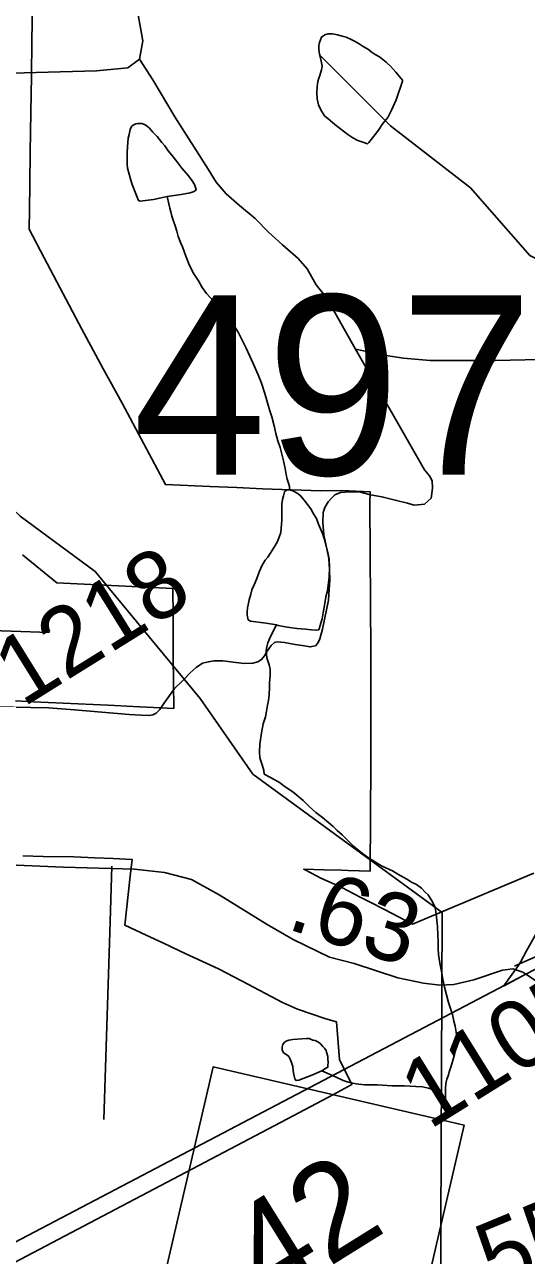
# Model space of a CAD drawing. Extents: x 2001466 to 31450019, y -30647475 to 847247.
# Drawn here: x 2053840 to 2055675, y 667252 to 671750 of the extents above; entities that cross this region are included whole.
import ezdxf

# ---------------------------------------------------------------- set-up
doc = ezdxf.new("R2010")
doc.units = 0
for name, color, linetype in [('Exist Boundary Political City Limit New', 7, 'Continuous'), ('Exist Hydrographic Misc Water Feature', 7, 'Continuous'), ('Exist Railroad Mainline', 7, 'Continuous'), ('Exist Railroad Siding', 7, 'Continuous'), ('Exist Road Non-System Type 51', 7, 'Continuous'), ('Exist Road Primary NC Service Mileage Hundredths English Label', 7, 'Continuous'), ('Exist Road Primary NC Shield CELL', 7, 'Continuous'), ('Exist Road Primary NC Shield Number Label', 7, 'Continuous'), ('Exist Road Secondary Mileage Hundredths English Label', 7, 'Continuous'), ('Exist Road Secondary Structure Standard Bridge Number Label', 7, 'Continuous'), ('Exist Road Secondary Type 51 Attributed', 7, 'Continuous'), ('Exist Road Secondary Type 51 Number Label', 7, 'Continuous'), ('Map Preparation Boundary City Limit Buffer Line', 7, 'Continuous')]:
    doc.layers.add(name, color=color, linetype=linetype)

msp = doc.modelspace()

# ---------------------------------------------------------------- linework, layer by layer
at = {"layer": 'Exist Boundary Political City Limit New'}
for points in [[(2055701.8, 668649.8), (2055258.9, 668463.2), (2055156.2, 668516.1), (2055104.1, 668543), (2055069.6, 668560.8), (2055000, 668596.4), (2054921.2, 668632.2), (2054889.4, 668649.1), (2054860.8, 668663.9), (2054935.2, 668661.9), (2054999.6, 668660.2), (2055023.4, 668659.4), (2055104.4, 668657.1), (2055105.8, 669052.5), (2055106.2, 669457.1), (2055103.2, 670000), (2055104, 670042.8), (2055000, 670048.4), (2054923, 670046.5), (2054710.4, 670054.4), (2054616.8, 670058.6), (2054517.1, 670062.4), (2054354.9, 670069.3), (2054196.6, 670366.9), (2054126.6, 670494.4), (2054049.6, 670637.6), (2053911.6, 670897.6), (2053857.2, 671002.4), (2053857.8, 671074.9), (2053859.6, 671168.9), (2053860.2, 671283.9), (2053863.4, 671428.9), (2053865.2, 671561.5), (2053866.6, 671690.8), (2053868.8, 671824.4)], [(2053832.9, 669813.2), (2053958.4, 669710.7), (2054382.8, 669689.3), (2054383, 669588.9), (2054383.1, 669440), (2054385.9, 669251.4), (2054237, 669258.4), (2054146, 669262.7), (2053872, 669275.7), (2053807.2, 669278.8)], [(2053833.8, 668712.4), (2053908.2, 668710.8), (2054020.4, 668709.4), (2054096.8, 668705.5), (2054164.5, 668703.1), (2054233.2, 668699.8), (2054226.8, 668638.8), (2054207, 668458.8), (2054285.2, 668422.3), (2054346.1, 668394.1), (2054407.1, 668365.7), (2054459, 668341.6), (2054549.8, 668299.6), (2054635.6, 668254.1), (2054782.9, 668176.1), (2054838.4, 668152.8), (2054942.1, 668117.1), (2054980.4, 668106.4), (2054991.9, 667968.2), (2055036.6, 667876.4), (2054970, 667839.8), (2054801.8, 667751.5), (2053660.4, 667152.6)]]:
    msp.add_lwpolyline(points, dxfattribs=at)
at = {"layer": 'Exist Hydrographic Misc Water Feature'}
for points in [[(2055182.3, 671437.2), (2055168.3, 671411.2), (2055150.5, 671389.2), (2055134.5, 671365.1), (2055122.6, 671349.1), (2055112.6, 671337.1), (2055098.6, 671319), (2055094.5, 671315), (2055076.5, 671321), (2055058.6, 671327), (2055040.6, 671337), (2055022.5, 671348.9), (2055006.6, 671360.9), (2054990.6, 671372.9), (2054974.4, 671384.8), (2054956.5, 671400.8), (2054936.4, 671416.7), (2054924.5, 671436.7), (2054914.3, 671456.7), (2054910.4, 671478.7), (2054908.3, 671502.7), (2054910.2, 671524.7), (2054912.2, 671542.7), (2054916.1, 671554.6), (2054920.2, 671564.6), (2054926.2, 671584.6), (2054928, 671598.7), (2054926, 671610.7), (2054922.1, 671628.7), (2054918, 671642.7), (2054915.9, 671660.7), (2054915.9, 671674.7), (2054918, 671684.6), (2054926, 671704.6), (2054937.9, 671712.6), (2054950, 671716.7), (2054965.7, 671716.7), (2054984, 671712.8), (2055002, 671708.8), (2055016, 671704.8), (2055032, 671696.9), (2055043.9, 671690.9), (2055059.9, 671682.9), (2055077.9, 671671), (2055098, 671659), (2055107.8, 671651), (2055122, 671641), (2055138, 671633), (2055162, 671613.1), (2055166.1, 671609.1), (2055178, 671599.1), (2055198.1, 671577.2), (2055216.1, 671555.2), (2055222.3, 671547.2), (2055222.3, 671543.2), (2055198.3, 671475.2), (2055182.3, 671437.2)], [(2055806.2, 670855.3), (2055787.4, 670855.7), (2055687.3, 670907), (2055470.4, 671154.2), (2055178.4, 671379.9), (2054920.4, 671637.8)], [(2054361, 671121.7), (2054413.1, 671129.8), (2054445.1, 671135.9), (2054457, 671139.9), (2054465, 671143.9), (2054467.1, 671147.9), (2054460.9, 671165.9), (2054452.9, 671179.9), (2054439, 671197.9), (2054415, 671225.8), (2054396.7, 671249.8), (2054378.9, 671273.7), (2054364.7, 671289.7), (2054352.6, 671307.7), (2054342.6, 671319.7), (2054324.8, 671341.6), (2054308.8, 671357.6), (2054296.7, 671371.6), (2054288.7, 671379.5), (2054278.6, 671385.5), (2054268.6, 671389.5), (2054256.5, 671389.5), (2054246.6, 671387.5), (2054236.8, 671383.5), (2054230.6, 671377.5), (2054226.7, 671367.4), (2054222.6, 671349.4), (2054218.7, 671335.4), (2054216.9, 671303.4), (2054214.8, 671283.4), (2054214.8, 671261.4), (2054214.8, 671239.5), (2054216.9, 671225.4), (2054222.8, 671203.4), (2054229, 671181.5), (2054233.1, 671165.5), (2054247, 671131.5), (2054257.1, 671107.5), (2054263.2, 671105.5), (2054311, 671111.6), (2054351, 671119.7), (2054361, 671121.7)], [(2054361, 671121.7), (2054367.2, 671095.7), (2054371.1, 671079.8), (2054375.2, 671065.8), (2054379.1, 671049.8), (2054383.2, 671035.8), (2054391.4, 671011.8), (2054397.3, 670995.8), (2054401.2, 670975.8), (2054411.5, 670951.8), (2054417.4, 670937.9), (2054429.3, 670903.9), (2054443.5, 670869.9), (2054459.5, 670840), (2054475.7, 670813.9), (2054489.6, 670790), (2054505.6, 670768.1), (2054519.8, 670752.1), (2054539.9, 670730.1), (2054553.8, 670718.1), (2054567.7, 670702.2), (2054583.7, 670682.2), (2054597.9, 670662.3), (2054607.9, 670648.3), (2054621.9, 670624.3), (2054638.1, 670592.3), (2054650, 670568.3), (2054664.1, 670538.4), (2054676.2, 670512.4), (2054694.3, 670470.5), (2054706.4, 670440.4), (2054718.2, 670402.5), (2054728.5, 670368.5), (2054736.5, 670338.6), (2054744.5, 670316.6), (2054752.5, 670284.6), (2054758.4, 670256.7), (2054766.6, 670228.7), (2054774.6, 670204.6), (2054780.6, 670180.6), (2054786.7, 670156.7), (2054792.7, 670128.7), (2054796.8, 670106.7), (2054800.9, 670088.7), (2054805, 670074.7), (2054808.9, 670062.8), (2054808.9, 670050.8)], [(2054423.7, 669358.6), (2054098.4, 669751.6), (2053823.4, 669954), (2053598.5, 670168.5), (2053547.4, 670310.7), (2053489.4, 670528.5), (2053363.5, 670609.7), (2052988.4, 670633.8)], [(2054808.9, 670050.8), (2054798.8, 670050.7), (2054790.8, 670042.7), (2054786.9, 670028.7), (2054783, 670014.7), (2054781, 669998.7), (2054781, 669980.7), (2054781.2, 669960.7), (2054781.2, 669938.7), (2054779.1, 669924.7), (2054777.3, 669894.7), (2054771.4, 669876.7), (2054763.4, 669858.7), (2054753.3, 669840.7), (2054729.3, 669804.7), (2054719.5, 669792.6), (2054709.4, 669774.6), (2054699.6, 669752.6), (2054689.5, 669726.6), (2054679.7, 669702.6), (2054671.7, 669684.6), (2054667.6, 669668.6), (2054661.7, 669648.6), (2054657.8, 669630.5), (2054655.7, 669618.5), (2054653.7, 669604.5), (2054653.7, 669592.6), (2054657.8, 669574.6), (2054666, 669570.6), (2054723.8, 669562.7), (2054761.9, 669556.8)], [(2054761.9, 669556.8), (2054767.9, 669554.8), (2054799.9, 669548.8), (2054835.9, 669542.9), (2054867.9, 669541), (2054889.9, 669539), (2054907.9, 669537), (2054915.9, 669539), (2054927.8, 669579.1), (2054931.7, 669601.1), (2054937.7, 669635.1), (2054941.6, 669659.1), (2054947.5, 669681.1), (2054953.4, 669731.1), (2054955.3, 669767.1), (2054953.4, 669797.1), (2054949.3, 669821), (2054943.2, 669845), (2054937.2, 669869), (2054929, 669891.1), (2054915.1, 669925), (2054907.1, 669945), (2054897.1, 669962.9), (2054887, 669980.9), (2054875.1, 669996.9), (2054863, 670012.9), (2054849.1, 670028.9), (2054838.8, 670036.9), (2054821, 670046.8), (2054808.9, 670050.8)], [(2054761.9, 669556.8), (2054739.8, 669514.7), (2054729.9, 669490.7), (2054726, 669476.7), (2054724, 669462.7), (2054726, 669436.7), (2054734, 669410.7), (2054738.1, 669394.8), (2054738.1, 669372.8), (2054736.3, 669344.8), (2054736.3, 669328.8), (2054734.2, 669300.8), (2054732.4, 669280.8), (2054728.3, 669262.8), (2054724.4, 669240.8), (2054720.5, 669220.8), (2054712.5, 669194.7), (2054706.6, 669162.7), (2054700.6, 669120.7), (2054698.8, 669092.7), (2054700.8, 669070.7), (2054708.8, 669044.8), (2054715, 669024.8), (2054716.8, 669010.8)], [(2055335.1, 668528.9), (2054674.4, 669011.5), (2054482.4, 669287.7), (2054423.7, 669358.6)], [(2054716.8, 669010.8), (2054739, 668998.8), (2054772.8, 668980.9), (2054792.9, 668964.9), (2054820.8, 668947), (2054858.9, 668915.1), (2054881.1, 668893.1), (2054905.1, 668871.2), (2054929, 668853.2), (2054953, 668833.3), (2054969, 668819.3), (2054983.2, 668805.4), (2055001.2, 668789.4), (2055017.2, 668773.4), (2055033.2, 668757.4), (2055043.3, 668747.5), (2055057.2, 668735.5), (2055081.2, 668717.5), (2055097.4, 668705.6), (2055113.4, 668695.6), (2055145.4, 668675.7), (2055163.4, 668667.7), (2055185.4, 668657.7), (2055205.5, 668645.8), (2055237.4, 668627.8), (2055255.5, 668615.8), (2055273.5, 668607.9), (2055291.6, 668593.9), (2055305.5, 668580), (2055315.6, 668570), (2055321.5, 668560), (2055331.6, 668544.1), (2055341.6, 668524), (2055345.5, 668500), (2055349.8, 668454.1), (2055351.7, 668422.1), (2055351.9, 668398.1), (2055351.9, 668374.1), (2055353.9, 668352.1), (2055358, 668320.1), (2055366, 668284.1), (2055370.1, 668262.2), (2055376.1, 668232.2), (2055390.2, 668176.2), (2055404.4, 668132.2), (2055410.3, 668108.2), (2055414.4, 668090.2), (2055418.5, 668068.3), (2055420.6, 668052.3), (2055418.5, 668024.3), (2055416.5, 668008.3), (2055412.6, 667986.3), (2055406.6, 667964.3), (2055398.6, 667940.2), (2055394.7, 667930.2), (2055388.8, 667908.3), (2055384.7, 667896.3), (2055380.8, 667880.2), (2055379.6, 667862.3), (2055379.4, 667852.2), (2055379.6, 667862.3), (2055379.4, 667852.2), (2055378.9, 667822.2)], [(2055607.1, 666261.8), (2055604.3, 666282.6), (2055378.3, 666930.3), (2055361.3, 667071.7), (2055367.4, 668505.3), (2055335.1, 668528.9)], [(2054926.8, 667927.4), (2054890.9, 667911.3), (2054842.9, 667893.2), (2054832.9, 667891.2), (2054828.8, 667897.2), (2054824.9, 667913.2), (2054822.8, 667927.2), (2054820.8, 667943.2), (2054816.7, 667957.2), (2054810.7, 667969.2), (2054806.6, 667979.2), (2054798.6, 667985.2), (2054786.7, 667993.1), (2054782.6, 668003.1), (2054782.6, 668013.1), (2054784.7, 668023.1), (2054790.6, 668031.1), (2054798.6, 668037.1), (2054806.6, 668039.2), (2054820.6, 668041.2), (2054836.6, 668043.2), (2054870.6, 668045.3), (2054880.7, 668045.3), (2054894.6, 668039.3), (2054902.6, 668037.3), (2054914.5, 668031.3), (2054922.7, 668025.3), (2054930.7, 668015.3), (2054936.6, 668009.4), (2054942.6, 668001.4), (2054944.6, 667995.4), (2054948.7, 667979.4), (2054948.7, 667967.4), (2054950.8, 667961.4), (2054948.7, 667943.4), (2054948.7, 667939.4), (2054944.6, 667937.4), (2054926.8, 667927.4)], [(2054926.8, 667927.4), (2054976.8, 667905.5), (2055004.9, 667891.5), (2055022.8, 667885.6), (2055052.9, 667879.6), (2055082.8, 667875.7), (2055130.8, 667875.8), (2055184.7, 667871.9), (2055228.8, 667872), (2055270.9, 667870.1), (2055294.9, 667868.1), (2055316.8, 667864.1), (2055332.8, 667858.2), (2055346.7, 667852.2), (2055364.8, 667842.2), (2055374.8, 667828.2), (2055378.9, 667822.2)]]:
    msp.add_lwpolyline(points, dxfattribs=at)
at = {"layer": 'Exist Railroad Mainline'}
msp.add_line((2055671.2, 668278.9), (2055591, 668236.8), dxfattribs=at)
msp.add_lwpolyline([(2046464.5, 663426.2), (2046524.6, 663459.1), (2048551.7, 664535.4), (2049194.6, 664876.7), (2049524.4, 665051.8), (2049557.2, 665070.3), (2052622.8, 666680.7), (2055671.2, 668278.9), (2056997.6, 668963.3), (2058840.6, 669936.5)], dxfattribs=at)
at = {"layer": 'Exist Railroad Siding'}
for points in [[(2055713.4, 668431.9), (2055675.4, 668365.9), (2055653.6, 668324), (2055649.3, 668317.5), (2055639.9, 668303.6)], [(2055639.9, 668303.6), (2055633.4, 668293.8), (2055591, 668236.8)]]:
    msp.add_lwpolyline(points, dxfattribs=at)
at = {"layer": 'Exist Road Non-System Type 51'}
for p, q in [((2054159.3, 668674.9), (2054151.8, 668432)), ((2054151.8, 668432), (2054130.5, 667749.5)), ((2055631.9, 668309.9), (2055649.3, 668317.5))]:
    msp.add_line(p, q, dxfattribs=at)
for points in [[(2054219.7, 671991.7), (2054245.8, 671841.2), (2054272.7, 671690.6), (2054260.3, 671624.3)], [(2052323, 671662.1), (2052584.9, 671648.6), (2052747.6, 671637.6), (2052789.5, 671632.7), (2052823.6, 671634), (2052837.6, 671637.8), (2052922.4, 671637.8), (2052933.2, 671637.8), (2052960.2, 671654), (2052987.2, 671670.2), (2053035.8, 671681), (2053218.1, 671678.3), (2053412.5, 671635.1), (2053471.9, 671613.5), (2053498.9, 671570.3), (2053704.1, 671570.3), (2054103.7, 671581.1), (2054217.1, 671591.9), (2054260.3, 671624.3)], [(2054260.3, 671624.3), (2054308.9, 671548.7), (2054389.9, 671413.6), (2054511.2, 671221.8), (2054540.2, 671175.2), (2054577.4, 671132.4), (2054626.5, 671089.4), (2054683.5, 671042.3), (2054732.5, 670991.3), (2054783.6, 670946.2), (2054840.5, 670895.1), (2054873.8, 670858.4), (2054906.6, 670799.7), (2054941.7, 670755), (2054974.5, 670698.4), (2055049.8, 670564.8)], [(2055049.8, 670564.8), (2055302.8, 670123.7), (2055320.4, 670101.3), (2055330, 670083.1), (2055331.5, 670057.1), (2055329.1, 670037.2), (2055326.7, 670019.2), (2055302.3, 669997.7), (2055264.2, 669994.5), (2055240.3, 670001), (2055200.5, 670011.8), (2055146.8, 670024.9), (2055105, 670031.7), (2055063.2, 670042.6), (2055029.2, 670043.2), (2054995.1, 670039.9), (2054975, 670032.3), (2054964.8, 670022.6), (2054950.4, 670006.8), (2054938, 669985.1), (2054931.6, 669967.2), (2054930.9, 669931.2), (2054934, 669885.2), (2054946.8, 669828.9), (2054952.2, 669798.8), (2054955.4, 669758.7), (2054956.6, 669720.7), (2054953.9, 669686.8), (2054951.1, 669646.8), (2054929, 669541.3), (2054920.2, 669505.5), (2054911.9, 669489.6), (2054903.7, 669479.8), (2054883.6, 669476.2), (2054863.7, 669480.6), (2054829.8, 669485.3), (2054790, 669492.1), (2054764, 669494.6), (2054754, 669492.8), (2054741.7, 669481.1), (2054725.3, 669457.4), (2054717, 669443.6), (2054706.7, 669429.8), (2054692.5, 669422.1), (2054674.4, 669416.4), (2054644.4, 669415.1), (2054612.5, 669419.7), (2054584.5, 669422.3), (2054564.6, 669424.7), (2054548.6, 669425), (2054532.6, 669425.3), (2054512.5, 669421.7), (2054490.4, 669416.2), (2054468.1, 669400.6), (2054445.7, 669381.1), (2054423.7, 669358.6)], [(2055802.1, 670526.8), (2055779.1, 670528), (2055560.9, 670522.4), (2055323, 670523.3), (2055225.1, 670531.3), (2055161.3, 670540.6), (2055049.8, 670564.8)], [(2054423.7, 669358.6), (2054415.1, 669349.7), (2054388.6, 669324.2), (2054349.4, 669269), (2054335, 669247.3), (2054320.7, 669233.6), (2054308.6, 669227.9), (2054296.6, 669226.1), (2054266.6, 669226.7), (2054222.6, 669229.6), (2054023, 669245.7), (2053927.1, 669253.6), (2053733.2, 669257.6), (2053529.4, 669267.7), (2053137.6, 669279.6)], [(2055649.3, 668317.5), (2055756.1, 668364), (2055874.9, 668434.2), (2055923.5, 668488.2), (2055993.7, 668779.9)]]:
    msp.add_lwpolyline(points, dxfattribs=at)
at = {"layer": 'Exist Road Primary NC Shield CELL'}
msp.add_lwpolyline([(2054316.8, 667024.2), (2054530, 667941.6), (2055447.4, 667728.4), (2055234.2, 666811)], close=True, dxfattribs=at)
at = {"layer": 'Exist Road Secondary Type 51 Attributed'}
for points in [[(2053066.3, 669463.6), (2053118.1, 669502.3), (2053162.7, 669526.6), (2053205.9, 669542.3), (2053253.1, 669554.1), (2053299, 669558), (2053649.4, 669539), (2053930.8, 669529.3)], [(2053781.8, 668680.1), (2053982.3, 668671.6), (2054242.5, 668664.3), (2054352.3, 668651.6), (2054450.5, 668626.2), (2054551.8, 668570.2), (2054727.6, 668461.4), (2054822.6, 668406.5), (2054955.6, 668342.1), (2055045.3, 668318.8), (2055205.2, 668267.1), (2055299.2, 668247), (2055358.3, 668239.6), (2055410, 668242.8), (2055482.8, 668259.7), (2055587.3, 668294.5), (2055625.3, 668299.8), (2055662.3, 668287.1), (2055673.4, 668280)], [(2055673.4, 668280), (2055708.7, 668257.6), (2055896.1, 668106.5), (2056342.1, 667809.7), (2056451.8, 667759), (2056542.6, 667731.5), (2056656.6, 667712.5), (2056802.3, 667699.8), (2057139.1, 667701.4)]]:
    msp.add_lwpolyline(points, dxfattribs=at)
at = {"layer": 'Map Preparation Boundary City Limit Buffer Line'}
for points in [[(2055701.8, 668649.8), (2055258.9, 668463.2), (2055156.2, 668516.1), (2055104.1, 668543), (2055069.6, 668560.8), (2055000, 668596.4), (2054921.2, 668632.2), (2054889.4, 668649.1), (2054860.8, 668663.9), (2054935.2, 668661.9), (2054999.6, 668660.2), (2055023.4, 668659.4), (2055104.4, 668657.1), (2055105.8, 669052.5), (2055106.2, 669457.1), (2055103.2, 670000), (2055104, 670042.8), (2055000, 670048.4), (2054923, 670046.5), (2054710.4, 670054.4), (2054616.8, 670058.6), (2054517.1, 670062.4), (2054354.9, 670069.3), (2054196.6, 670366.9), (2054126.6, 670494.4), (2054049.6, 670637.6), (2053911.6, 670897.6), (2053857.2, 671002.4), (2053857.8, 671074.9), (2053859.6, 671168.9), (2053860.2, 671283.9), (2053863.4, 671428.9), (2053865.2, 671561.5), (2053866.6, 671690.8), (2053868.8, 671824.4)], [(2053832.9, 669813.2), (2053958.4, 669710.7), (2054382.8, 669689.3), (2054383, 669588.9), (2054383.1, 669440), (2054385.9, 669251.4), (2054237, 669258.4), (2054146, 669262.7), (2053872, 669275.7), (2053807.2, 669278.8)], [(2053833.8, 668712.4), (2053908.2, 668710.8), (2054020.4, 668709.4), (2054096.8, 668705.5), (2054164.5, 668703.1), (2054233.2, 668699.8), (2054226.8, 668638.8), (2054207, 668458.8), (2054285.2, 668422.3), (2054346.1, 668394.1), (2054407.1, 668365.7), (2054459, 668341.6), (2054549.8, 668299.6), (2054635.6, 668254.1), (2054782.9, 668176.1), (2054838.4, 668152.8), (2054942.1, 668117.1), (2054980.4, 668106.4), (2054991.9, 667968.2), (2055036.6, 667876.4), (2054970, 667839.8), (2054801.8, 667751.5), (2053660.4, 667152.6)]]:
    msp.add_lwpolyline(points, dxfattribs=at)

# ---------------------------------------------------------------- texts
at = {"layer": 'Exist Road Primary NC Service Mileage Hundredths English Label'}
msp.add_text('.55', height=250, rotation=22.4446, dxfattribs=at).set_placement((2055473.9, 667080))
at = {"layer": 'Exist Road Primary NC Shield Number Label'}
msp.add_text('42', height=350, rotation=31.918, dxfattribs=at).set_placement((2054729.4, 667069.7))
at = {"layer": 'Exist Road Secondary Mileage Hundredths English Label'}
msp.add_text('.63', height=250, rotation=342.3315, dxfattribs=at).set_placement((2054792.7, 668447.6))
at = {"layer": 'Exist Road Secondary Structure Standard Bridge Number Label'}
msp.add_text('497', height=656.17, dxfattribs=at).set_placement((2054236.1, 670105.3))
at = {"layer": 'Exist Road Secondary Type 51 Number Label'}
for s, p in [('1218', (2053834, 669253)), ('1105', (2055319.9, 667709.5))]:
    msp.add_text(s, height=250, rotation=31.918, dxfattribs=at).set_placement(p)

doc.saveas('drawing.dxf')
